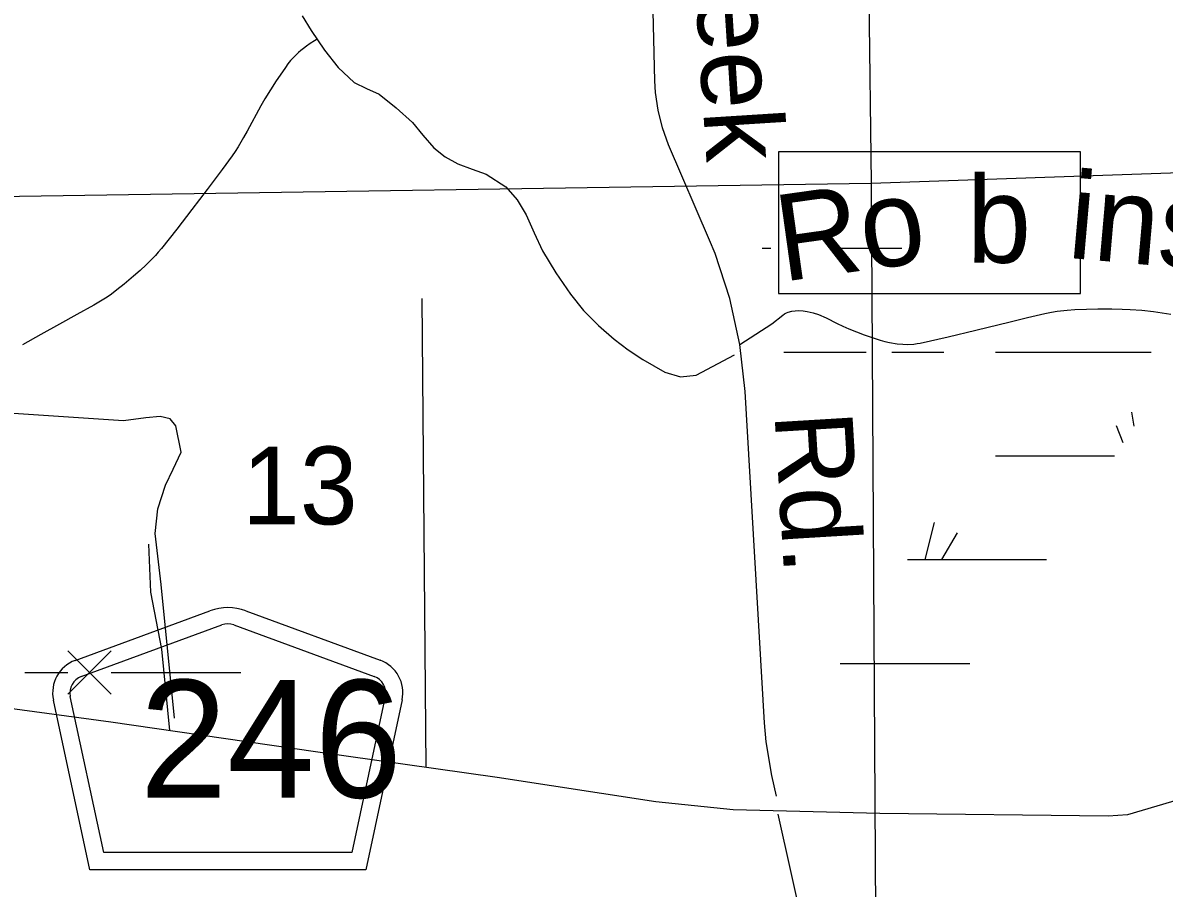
# Model space of a CAD drawing. Extents: x 2480962 to 2688785, y 277103 to 599240.
# Drawn here: x 2544213 to 2550816, y 481870 to 486873 of the extents above; entities that cross this region are included whole.
import ezdxf

# ---------------------------------------------------------------- set-up
doc = ezdxf.new("R2010")
doc.units = 0
for name, color, linetype in [('County Routes Highway Center Lines', 7, 'Continuous'), ('Lakes and Ponds Text', 7, 'Continuous'), ('Level 31', 7, 'Continuous'), ('Local Roads Improved', 7, 'Continuous'), ('Local Roads Related Text', 7, 'Continuous'), ('Local Roads Unimproved', 7, 'Continuous'), ('Narrow River Creek and Branch and Slough', 7, 'Continuous'), ('Roadshields County Roads', 7, 'Continuous'), ('Section Lines', 7, 'Continuous'), ('Section Numbers', 7, 'Continuous'), ('Swamps', 7, 'Continuous'), ('Township and Range lines', 7, 'Continuous'), ('Uninventoried Roads and Features', 7, 'Continuous')]:
    doc.layers.add(name, color=color, linetype=linetype)

msp = doc.modelspace()

# ---------------------------------------------------------------- linework, layer by layer
at = {"layer": 'County Routes Highway Center Lines'}
for points in [[(2555865.39, 483627.896), (2554337.258, 483575.716), (2554046.54, 483560.807), (2553860.183, 483516.082), (2553636.554, 483434.084), (2552660.04, 483039.006), (2551765.524, 482711.017), (2551079.728, 482435.208), (2550602.653, 482293.576), (2550490.839, 482286.122), (2549171.427, 482301.031), (2548321.637, 482323.393), (2547874.379, 482368.119), (2546957.5, 482509.751), (2545906.443, 482658.837), (2544721.21, 482830.286), (2543066.355, 483053.915), (2542402.922, 483128.458), (2541992.935, 483165.729), (2541620.22, 483158.275), (2540718.25, 483098.641), (2539875.914, 483031.552), (2538578.865, 483009.189), (2536029.494, 482957.009)], [(2548580.463, 482298.352), (2549189.804, 479565.022), (2549799.145, 476936.151)]]:
    msp.add_lwpolyline(points, dxfattribs=at)
at = {"layer": 'Level 31'}
msp.add_lwpolyline([(2548584.793, 485308.186), (2550330.849, 485308.186), (2550330.849, 486127.197), (2548584.793, 486127.197)], close=True, dxfattribs=at)
at = {"layer": 'Local Roads Improved'}
for p, q in [((2547868.679, 486537.377), (2547797.896, 489506.666)), ((2548185.108, 485617.039), (2547948.917, 486168.575)), ((2548502.593, 482825.969), (2548391.368, 484741.299)), ((2548572.343, 482402.337), (2548545.473, 482521.485))]:
    msp.add_line(p, q, dxfattribs=at)
for points in [[(2547948.917, 486168.575), (2547912.904, 486266.547), (2547887.33, 486367.746), (2547872.473, 486471.063), (2547868.679, 486537.377)], [(2548391.368, 484741.299), (2548361.292, 485012.703), (2548303.012, 485279.476), (2548217.164, 485538.696), (2548185.108, 485617.039)], [(2548545.473, 482521.485), (2548512.3, 482715.375), (2548502.593, 482825.969)]]:
    msp.add_lwpolyline(points, dxfattribs=at)
at = {"layer": 'Local Roads Unimproved'}
msp.add_line((2546546.859, 482566.916), (2546523.673, 485279.695), dxfattribs=at)
msp.add_lwpolyline([(2545062.946, 482781.387), (2545016.574, 483250.907), (2544952.812, 483581.31), (2544941.219, 483859.543)], dxfattribs=at)
at = {"layer": 'Narrow River Creek and Branch and Slough'}
for points in [[(2545828.022, 486913.379), (2545881.383, 486829.688), (2545957.281, 486714.888), (2546036.147, 486615.286), (2546129.499, 486527.859), (2546200.905, 486493.798), (2546273.277, 486461.725), (2546372.895, 486382.715), (2546466.274, 486296.163), (2546527.48, 486222.882), (2546590.244, 486150.526), (2546656.372, 486099.138), (2546729.181, 486057.919), (2546811.422, 486027.327), (2546894.002, 485997.424), (2547006.172, 485925.468), (2547072.749, 485849.177), (2547125.123, 485763.911), (2547170.958, 485658.467), (2547218.454, 485554.415), (2547296.445, 485427.167), (2547381.165, 485303.893), (2547456.709, 485210.197), (2547542.121, 485123.906), (2547633.857, 485044.364), (2547715.366, 484983.324), (2547799.649, 484925.832), (2547927.667, 484854.148), (2548018.058, 484825.644), (2548107.631, 484836.134), (2548330.278, 484954.46)], [(2545915.277, 486778.421), (2545900.744, 486769.939), (2545874.806, 486753.648), (2545853.436, 486738.901), (2545835.686, 486725.557), (2545820.837, 486713.497), (2545808.337, 486702.623), (2545787.497, 486682.792), (2545772.668, 486667.185), (2545761.957, 486655.031), (2545746.502, 486636.023), (2545731.711, 486616.014), (2545700.662, 486571.205), (2545678.036, 486537.456), (2545645.078, 486486.393), (2545613.204, 486434.539), (2545589.26, 486393.285), (2545509.672, 486246.503), (2545489.389, 486210.074), (2545457.557, 486156.3), (2545440.755, 486129.955), (2545423.207, 486104.066), (2545366.617, 486025.351), (2545279.195, 485909.252), (2545190.597, 485793.97), (2545103.371, 485681.109), (2545059.278, 485625.057), (2545014.687, 485569.289), (2544996.425, 485547.414), (2544979.913, 485528.782), (2544949.935, 485497.19), (2544926.649, 485474.236), (2544890.634, 485440.771), (2544853.566, 485408.193), (2544798.77, 485362.224), (2544756.825, 485329.072), (2544724.713, 485305.22), (2544700.188, 485288.012), (2544662.584, 485263.462), (2544623.859, 485240.64), (2544524.35, 485186.141), (2544424.879, 485131.667), (2544317.596, 485071.703), (2544210.226, 485011.869)], [(2548361.292, 485012.703), (2548545.988, 485132.656), (2548609.131, 485182.519), (2548619.634, 485189.853), (2548630.148, 485195.589), (2548640.524, 485200.014), (2548661.118, 485205.985), (2548680.096, 485208.913), (2548697.214, 485209.878), (2548727.762, 485208.387), (2548750.681, 485204.971), (2548784.1, 485196.862), (2548815.157, 485186.063), (2548859.241, 485166.651), (2548924.626, 485134.644), (2548957.525, 485119.008), (2548990.895, 485104.646), (2549080.164, 485069.815), (2549125.441, 485053.725), (2549171.653, 485039.147), (2549200.297, 485031.376), (2549225.676, 485025.546), (2549270.537, 485017.957), (2549304.329, 485014.832), (2549329.628, 485014.145), (2549367.313, 485016.1), (2549385.964, 485018.543), (2549404.444, 485022.039), (2549565.077, 485058.401), (2549725.543, 485096.17), (2549925.002, 485144.823), (2550024.886, 485169.142), (2550125.53, 485192.767), (2550163.407, 485200.456), (2550196.704, 485205.769), (2550255.24, 485212.37), (2550299.29, 485215.487), (2550365.465, 485218.055), (2550431.575, 485219.14), (2550512.244, 485219.334), (2550572.808, 485218.177), (2550618.226, 485216.296), (2550686.28, 485211.429), (2550754.171, 485203.579), (2550853.963, 485187.885)]]:
    msp.add_lwpolyline(points, dxfattribs=at)
at = {"layer": 'Roadshields County Roads'}
for p, q in [((2544515.967, 483187.116), (2545295.342, 483473.453)), ((2545502.255, 483473.454), (2546280.277, 483187.614)), ((2544550.453, 483093.25), (2545364.313, 483392.257)), ((2545433.284, 483392.257), (2546245.792, 483093.746)), ((2544599.939, 481975.29), (2544389.382, 482957.461)), ((2544680.773, 482075.29), (2544487.16, 482978.423)), ((2546309.085, 482978.919), (2546115.365, 482075.29)), ((2546406.863, 482957.96), (2546196.199, 481975.291)), ((2546115.365, 482075.291), (2544680.773, 482075.291)), ((2546196.199, 481975.291), (2544599.939, 481975.291))]:
    msp.add_line(p, q, dxfattribs=at)
for centre, radius, start, end in [((2545398.799, 483191.856), 300, 69.8269806, 110.1730139), ((2545398.798, 483298.391), 100, 69.8269876, 110.1729839), ((2544584.938, 482999.385), 200, 110.1729839, 192.0998896), ((2546211.306, 482999.881), 200, 347.9000917, 69.8270083), ((2544584.938, 482999.385), 100, 110.1729839, 192.0998896), ((2546211.306, 482999.881), 100, 347.9000932, 69.8269876)]:
    msp.add_arc(centre, radius, start, end, dxfattribs=at)
at = {"layer": 'Section Lines'}
for p, q in [((2554446.492, 486127.538), (2549120.782, 485943.983)), ((2549120.782, 485943.984), (2543751.168, 485861.799))]:
    msp.add_line(p, q, dxfattribs=at)
at = {"layer": 'Swamps'}
for p, q in [((2549240.647, 484969.478), (2549540.647, 484969.483)), ((2549840.646, 484969.488), (2550440.644, 484969.497)), ((2550440.644, 484969.497), (2550740.644, 484969.502)), ((2549840.654, 484369.489), (2550440.653, 484369.499)), ((2549484.306, 483983.83), (2549430.697, 483769.383)), ((2549617.212, 483923.422), (2549527.494, 483769.615)), ((2548940.673, 483169.478), (2549690.671, 483169.49))]:
    msp.add_line(p, q, dxfattribs=at)
for points in [[(2548489.904, 485569.464), (2548540.641, 485569.465)], [(2548940.64, 485569.472), (2549298.095, 485569.477)], [(2548614.884, 484969.468), (2549090.648, 484969.476)], [(2550641.879, 484541.689), (2550629.26, 484622.8)], [(2550578.085, 484444.363), (2550540.261, 484543.282)], [(2550440.653, 484369.499), (2550529.017, 484369.5)], [(2549329.927, 483769.483), (2550135.739, 483769.495)]]:
    msp.add_lwpolyline(points, dxfattribs=at)
at = {"layer": 'Township and Range lines'}
for p, q in [((2549056.185, 491302.217), (2549120.758, 485947.992)), ((2549120.759, 485947.992), (2549152.314, 480741.445))]:
    msp.add_line(p, q, dxfattribs=at)
at = {"layer": 'Uninventoried Roads and Features'}
for p, q in [((2544473.396, 483241.277), (2544723.399, 482991.282)), ((2544723.396, 483241.281), (2544473.4, 482991.278)), ((2544223.399, 483116.273), (2544473.398, 483116.277)), ((2544723.397, 483116.281), (2545473.393, 483116.293))]:
    msp.add_line(p, q, dxfattribs=at)
msp.add_lwpolyline([(2545090.649, 482852.686), (2545013.245, 483626.066), (2544978.818, 483920.292), (2544994.43, 484063.371), (2545037.169, 484199.388), (2545082.909, 484293.05), (2545128.552, 484390.568), (2545097.75, 484542.177), (2545065.893, 484583.838), (2545007.791, 484597.872), (2544923.296, 484590.061), (2544794.802, 484571.551), (2543838.454, 484635.395)], dxfattribs=at)

# ---------------------------------------------------------------- texts
at = {"layer": 'Lakes and Ponds Text'}
for s, rotation, p in [('b', 0.0009167, (2549673.775, 485486.03)), ('inson', 354.9718389, (2550248.844, 485515.113)), ('Ro', 7.970475, (2548608.629, 485375.969))]:
    msp.add_text(s, height=500, rotation=rotation, dxfattribs=at).set_placement(p)
at = {"layer": 'Local Roads Related Text'}
for s, rotation, p in [('Falling  Creek', 273.6303833, (2547933.079, 489768.576)), ('Rd.', 273.4541028, (2548560.822, 484613.297))]:
    msp.add_text(s, height=450, rotation=rotation, dxfattribs=at).set_placement(p)
at = {"layer": 'Roadshields County Roads'}
msp.add_text('246', height=680, dxfattribs=at).set_placement((2544888.807, 482393.574))
at = {"layer": 'Section Numbers'}
msp.add_text('13', height=450, rotation=359.9794139, dxfattribs=at).set_placement((2545480.273, 483973.449))

doc.saveas('drawing.dxf')
